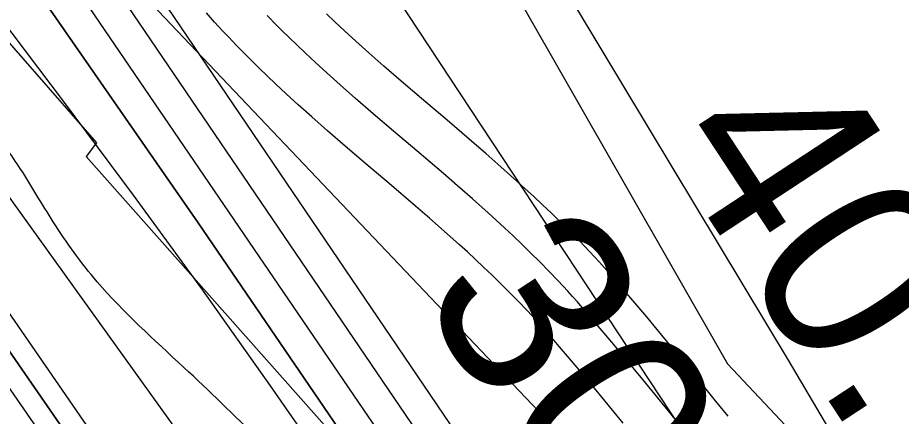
# Model space of a CAD drawing. Extents: x 3279314 to 3317160, y 734079 to 759431.
# Drawn here: x 3309857.7 to 3310166.7, y 749559.9 to 749699.3 of the extents above; entities that cross this region are included whole.
import ezdxf

# ---------------------------------------------------------------- set-up
doc = ezdxf.new("R2010")
doc.units = 0
for name, color, linetype in [('V-RIVR-EDGE', 7, 'Continuous'), ('V-RIVR-RANG', 7, 'Continuous'), ('V-ROAD-CNTR', 7, 'Continuous'), ('V-RRAP-RVMT', 7, 'Continuous'), ('V-SITE-VEGE', 7, 'Continuous'), ('V-TOPO-DPTH', 7, 'Continuous'), ('V-TOPO-MAJR', 7, 'Continuous'), ('V-TOPO-MINR', 7, 'Continuous'), ('V-TOPO-WATR', 7, 'Continuous'), ('V-WETL-SWMP', 7, 'Continuous')]:
    doc.layers.add(name, color=color, linetype=linetype)

msp = doc.modelspace()

# ---------------------------------------------------------------- linework, layer by layer
at = {"layer": 'V-RIVR-EDGE'}
msp.add_spline([(3310321.13, 749040.23), (3310300.43, 749054.71), (3310291.48, 749060.21), (3310284.53, 749069.69), (3310279.08, 749082.15), (3310276.14, 749099.09), (3310273.16, 749101.58), (3310272.66, 749103.08), (3310274.17, 749108.55), (3310272.69, 749114.53), (3310270.22, 749124), (3310267.74, 749126.49), (3310257.78, 749125.02), (3310250.81, 749127.03), (3310248.83, 749130.03), (3310246.36, 749138), (3310246.37, 749142.98), (3310240.9, 749146.48), (3310227.47, 749153.98), (3310224.49, 749156.98), (3310223.53, 749170.92), (3310223.05, 749178.39), (3310221.57, 749182.88), (3310210.16, 749201.33), (3310196.27, 749220.28), (3310184.35, 749234.26), (3310180.89, 749244.22), (3310168.48, 749260.69), (3310132.24, 749302.6), (3310100.95, 749338.04), (3310093.01, 749349.51), (3310080.1, 749360.99), (3310068.19, 749377.95), (3310063.22, 749384.44), (3310063.24, 749392.9), (3310059.28, 749401.38), (3310050.84, 749409.37), (3310038.9, 749415.37), (3310032.93, 749417.88), (3310031.94, 749421.36), (3310031.97, 749431.32), (3310027.51, 749441.79), (3310013.62, 749463.24), (3310002.21, 749480.19), (3309996.75, 749484.69), (3309989.8, 749494.17), (3309966.47, 749525.1), (3309915.81, 749577.01), (3309885.51, 749606.96), (3309870.12, 749627.91), (3309858.72, 749646.37), (3309848.3, 749660.83), (3309832.41, 749680.29), (3309811.56, 749707.23), (3309792.19, 749727.7), (3309770.83, 749747.17), (3309749.97, 749767.14), (3309721.15, 749794.1), (3309694.33, 749821.55), (3309675.95, 749841.02), (3309647.16, 749875.94), (3309632.27, 749893.91), (3309623.81, 749897.91), (3309619.35, 749905.89), (3309612.4, 749914.37), (3309608.42, 749917.87), (3309602.95, 749917.88), (3309597.97, 749917.89), (3309593.49, 749919.4), (3309591.01, 749923.39), (3309589.53, 749928.87), (3309582.58, 749936.85), (3309559.72, 749955.33), (3309517.49, 749996.77), (3309500.12, 750016.73), (3309486.72, 750038.67), (3309451.96, 750074.11), (3309414.2, 750111.55), (3309372.47, 750150), (3309355.08, 750165.97), (3309348.13, 750174.95), (3309345.66, 750180.94), (3309337.24, 750197.39), (3309328.3, 750210.36), (3309324.84, 750220.82), (3309324.86, 750227.79), (3309323.88, 750231.78), (3309308.97, 750246.75), (3309301.02, 750253.25), (3309289.58, 750255.27), (3309275.65, 750261.28), (3309266.21, 750269.27), (3309256.29, 750285.23), (3309242.39, 750304.18), (3309232.48, 750324.13), (3309226.56, 750344.06), (3309225.09, 750354.02), (3309225.1, 750360.49), (3309226.61, 750366.47), (3309226.63, 750374.93), (3309224.66, 750381.91), (3309217.72, 750394.37), (3309214.25, 750402.35), (3309208.81, 750416.8), (3309202.88, 750437.23), (3309195.97, 750461.15), (3309191.05, 750483.07), (3309177.66, 750507.51), (3309165.75, 750523.97), (3309142.39, 750541.95), (3309121.53, 750561.92), (3309087.25, 750593.38), (3309058.44, 750623.32), (3309023.66, 750653.78), (3308984.89, 750682.26), (3308965.52, 750701.73), (3308934.71, 750725.21), (3308916.82, 750741.69), (3308889.5, 750766.65), (3308879.07, 750781.12), (3308861.7, 750803.57), (3308838.86, 750831.51), (3308825.46, 750846.48), (3308814.55, 750864.44), (3308799.66, 750884.89), (3308786.77, 750907.83), (3308769.91, 750936.75), (3308755.5, 750949.23), (3308730.15, 750966.23), (3308702.32, 750989.7), (3308667.03, 751014.68), (3308635.22, 751038.16), (3308607.37, 751054.17), (3308596.45, 751066.15), (3308577.55, 751076.15), (3308544.74, 751098.14), (3308515.42, 751122.12), (3308480.63, 751147.1), (3308431.9, 751178.59), (3308381.19, 751210.58), (3308313.08, 751254.57), (3308298.17, 751264.07), (3308277.31, 751288.02), (3308255.95, 751308.99), (3308247.01, 751317.97), (3308234.57, 751321.99), (3308223.13, 751325), (3308216.67, 751329.5), (3308211.21, 751335.99), (3308207.75, 751346.95), (3308191.84, 751357.45), (3308167.47, 751369.96), (3308143.1, 751381.47), (3308114.75, 751393.99), (3308098.83, 751402), (3308065.53, 751427.97), (3308034.73, 751454.44), (3307987.99, 751482.94), (3307953.18, 751501.95), (3307919.38, 751524.44), (3307889.04, 751538.95), (3307842.78, 751558.49), (3307826.37, 751569.48), (3307807.98, 751583.97), (3307787.11, 751600.95), (3307757.78, 751617.95), (3307730.93, 751635.94), (3307709.54, 751642.47), (3307686.18, 751660.95), (3307647.39, 751683.46), (3307590.22, 751719.45), (3307548.46, 751746.94), (3307501.72, 751774.94), (3307418.18, 751822.45), (3307378.91, 751849.94), (3307352.06, 751864.44), (3307323.22, 751882.44), (3307282.93, 751899.97), (3307232.7, 751923.5), (3307180.99, 751954.99), (3307151.19, 751984.94), (3307118.88, 752007.93), (3307079.59, 752027.95), (3307037.81, 752048.46), (3306959.2, 752074.05), (3306908.45, 752091.61), (3306835.32, 752115.69), (3306813.43, 752124.71), (3306798, 752129.23), (3306775.59, 752128.29), (3306737.24, 752125.39), (3306707.36, 752121.48), (3306675.99, 752124.05), (3306640.67, 752138.08), (3306619.79, 752149.59), (3306586.97, 752168.09), (3306556.14, 752186.09), (3306540.22, 752191.11), (3306530.77, 752196.11), (3306523.31, 752198.12), (3306509.86, 752198.66), (3306494.43, 752199.19), (3306481.99, 752202.21), (3306455.62, 752212.73), (3306426.27, 752223.26), (3306394.43, 752235.79), (3306377.52, 752244.3), (3306357.63, 752254.8), (3306340.22, 752261.82), (3306315.84, 752271.84), (3306291.96, 752278.87), (3306250.66, 752292.41), (3306229.29, 752305.91), (3306214.86, 752312.92), (3306196.46, 752320.43), (3306178.54, 752322.47), (3306158.63, 752327.5), (3306122.35, 752354.48), (3306083.1, 752388.93), (3306035.88, 752426.89), (3305994.62, 752454.38), (3305960.83, 752483.35), (3305942.93, 752491.36), (3305925.51, 752496.38), (3305911.08, 752501.39), (3305890.21, 752519.37), (3305880.28, 752528.36), (3305854.92, 752543.36), (3305817.11, 752558.39), (3305791.24, 752567.92), (3305763.88, 752577.45), (3305740.5, 752586.47), (3305713.14, 752599.98), (3305680.82, 752615.99), (3305651.97, 752630.01), (3305614.66, 752644.04), (3305572.38, 752660.58), (3305548.49, 752666.61), (3305515.65, 752676.65), (3305473.87, 752696.18), (3305452.48, 752705.69), (3305406.24, 752733.19), (3305373.44, 752759.66), (3305338.65, 752786.14), (3305328.71, 752794.13), (3305312.3, 752802.64), (3305286.93, 752813.66), (3305252.11, 752826.69), (3305242.16, 752830.2), (3305208.83, 752844.72), (3305177.02, 752867.21), (3305143.72, 752892.19), (3305118.38, 752915.16), (3305099, 752933.13), (3305078.61, 752943.14), (3305068.68, 752953.62), (3305059.76, 752971.57), (3305047.83, 752980.06), (3305022.47, 752992.58), (3305004.56, 752998.1), (3304987.64, 753004.11), (3304962.77, 753016.13), (3304950.35, 753026.12), (3304927, 753047.59), (3304902.65, 753069.06), (3304884.27, 753085.54), (3304875.32, 753093.03), (3304866.37, 753098.53), (3304851.45, 753104.04), (3304833.04, 753108.07), (3304825.58, 753113.07), (3304814.14, 753120.56), (3304795.25, 753131.07), (3304772.88, 753147.56), (3304761.44, 753154.06), (3304763.94, 753158.04), (3304771.92, 753160.01), (3304783.88, 753164.96), (3304789.87, 753171.91), (3304791.88, 753177.39), (3304788.41, 753185.36), (3304783.94, 753189.36), (3304774.98, 753188.88), (3304768, 753187.9), (3304759.52, 753180.45), (3304750.53, 753171.51), (3304743.06, 753171.03), (3304737.09, 753172.04), (3304729.16, 753187.5), (3304721.73, 753203.95), (3304719.77, 753216.4), (3304715.85, 753239.82), (3304713.88, 753252.27), (3304707.95, 753266.73), (3304696.05, 753288.66), (3304696.05, 753291.15), (3304698.05, 753293.14), (3304721.87, 753260.22), (3304725.85, 753259.21), (3304731.83, 753261.69), (3304735.33, 753264.17), (3304733.35, 753270.15), (3304720.92, 753276.65), (3304713.96, 753281.65), (3304711.48, 753286.14), (3304713.98, 753291.11), (3304717.98, 753296.58), (3304717.99, 753300.56), (3304718.5, 753307.03), (3304717.02, 753313.51), (3304711.57, 753324.98), (3304706.64, 753344.91), (3304708.16, 753355.36), (3304713.67, 753366.3), (3304719.16, 753370.27), (3304720.66, 753373.26), (3304721.2, 753393.17), (3304720.24, 753405.62), (3304722.25, 753412.09), (3304722.76, 753416.07), (3304717.78, 753416.58), (3304715.78, 753414.1), (3304705.78, 753396.7), (3304698.79, 753388.75), (3304690.8, 753382.79), (3304689.3, 753379.81), (3304686.29, 753369.36), (3304679.29, 753358.92), (3304660.84, 753349), (3304644.89, 753343.07), (3304640.41, 753343.08), (3304636.93, 753344.58), (3304631.46, 753345.09), (3304617.01, 753341.14), (3304603.55, 753337.19), (3304582.13, 753334.26), (3304568.69, 753336.28), (3304558.23, 753332.33), (3304554.24, 753329.85), (3304552.23, 753325.37), (3304552.22, 753319.89), (3304556.69, 753317.39), (3304565.16, 753317.37), (3304576.61, 753317.34), (3304598.04, 753325.26), (3304606.01, 753325.24), (3304613.48, 753325.22), (3304648.36, 753335.09), (3304667.78, 753333.55), (3304668.76, 753326.58), (3304665.26, 753321.61), (3304643.84, 753318.67), (3304628.9, 753317.21), (3304618.94, 753317.24), (3304605.48, 753310.3), (3304596.99, 753303.35), (3304588.02, 753300.88), (3304567.61, 753299.44), (3304549.68, 753299.98), (3304541.72, 753301.99), (3304535.25, 753305.49), (3304526.8, 753311.99), (3304519.87, 753327.44), (3304518.9, 753335.41), (3304521.39, 753337.4), (3304525.87, 753336.89), (3304526.84, 753326.93), (3304529.33, 753326.92), (3304534.81, 753329.4), (3304537.33, 753338.35), (3304537.34, 753342.34), (3304537.86, 753354.29), (3304541.37, 753363.24), (3304546.86, 753368.71), (3304559.32, 753371.16), (3304574.27, 753376.6), (3304588.22, 753378.06), (3304594.7, 753384.02), (3304597.71, 753389.99), (3304596.72, 753393.48), (3304592.24, 753395.98), (3304585.76, 753391.02), (3304573.81, 753391.05), (3304554.38, 753389.6), (3304538.93, 753384.66), (3304531.44, 753374.72), (3304526.44, 753364.27), (3304528.89, 753350.82), (3304526.89, 753347.34), (3304520.9, 753341.38), (3304515.92, 753340.9), (3304509.95, 753341.41), (3304494.53, 753349.41), (3304491.56, 753355.9), (3304490.57, 753360.38), (3304490.59, 753365.36), (3304496.09, 753376.8), (3304507.09, 753394.7), (3304515.59, 753407.62), (3304516.11, 753419.07), (3304517.12, 753423.55), (3304526.1, 753431), (3304531.1, 753437.46), (3304532.61, 753445.92), (3304524.17, 753453.41), (3304521.69, 753458.9), (3304530.68, 753468.83), (3304541.15, 753474.28), (3304555.1, 753477.24), (3304557.09, 753479.22), (3304557.1, 753482.71), (3304543.16, 753483.24), (3304520.26, 753482.8), (3304499.35, 753484.84), (3304485.9, 753485.38), (3304474.95, 753484.41), (3304448.54, 753476.5), (3304441.56, 753474.53), (3304417.11, 753455.17), (3304393.67, 753438.3), (3304387.18, 753431.34), (3304378.71, 753431.36), (3304357.3, 753430.92), (3304348.83, 753429.94), (3304343.84, 753425.97), (3304328.37, 753410.58), (3304326.37, 753409.58), (3304314.92, 753410.11), (3304308.96, 753414.61), (3304303.5, 753421.09), (3304279.16, 753448.54), (3304275.21, 753458.51), (3304275.22, 753462.99), (3304280.21, 753469.45), (3304287.22, 753484.87), (3304290.73, 753495.82), (3304296.22, 753498.79), (3304306.68, 753501.26), (3304317.16, 753508.2), (3304337.61, 753522.09), (3304349.57, 753526.54), (3304379.96, 753532.94), (3304408.85, 753538.85), (3304418.82, 753542.31), (3304423.32, 753547.77), (3304423.33, 753551.76), (3304423.33, 753553.75), (3304421.84, 753554.75), (3304418.35, 753551.77), (3304410.38, 753551.79), (3304404.9, 753551.3), (3304391.95, 753548.35), (3304380.99, 753545.89), (3304368.53, 753544.42), (3304359.07, 753542.95), (3304347.6, 753538), (3304334.64, 753532.06), (3304327.66, 753526.6), (3304316.68, 753518.16), (3304306.22, 753513.7), (3304279.82, 753511.28), (3304275.34, 753513.78), (3304273.85, 753513.78), (3304261.39, 753511.33), (3304257.92, 753514.82), (3304257.94, 753522.79), (3304258.95, 753529.76), (3304264.43, 753532.23), (3304275.4, 753536.19), (3304283.38, 753540.65), (3304289.88, 753553.08)], degree=3, dxfattribs=at)
at = {"layer": 'V-ROAD-CNTR'}
for points in [[(3310069.47, 749557.49), (3310063.11, 749565.23), (3310058.32, 749571.01), (3310054.71, 749575.31), (3310049.27, 749581.74), (3310043.79, 749588.12), (3310042.19, 749589.96), (3310040.59, 749591.76), (3310039.02, 749593.49), (3310035.83, 749596.94), (3310032.69, 749600.22), (3310029.6, 749603.36), (3310026.56, 749606.38), (3310023.57, 749609.29), (3310020.64, 749612.08), (3310017.77, 749614.77), (3310014.95, 749617.36), (3310012.22, 749619.85), (3310006.8, 749624.68), (3310001.67, 749629.18), (3309996.82, 749633.37), (3309987.58, 749641.27), (3309979.43, 749648.2), (3309972.27, 749654.33), (3309966.01, 749659.76), (3309960.54, 749664.57), (3309955.78, 749668.84), (3309951.63, 749672.63), (3309948.02, 749676), (3309944.89, 749678.98), (3309942.16, 749681.61), (3309939.79, 749683.94), (3309937.7, 749686.03), (3309934.15, 749689.65), (3309931.49, 749692.43), (3309929.49, 749694.56), (3309926.56, 749697.76), (3309923.68, 749701)], [(3310089.59, 749556.51), (3310081.09, 749566.98), (3310074.68, 749574.79), (3310069.84, 749580.62), (3310066.19, 749584.97), (3310060.68, 749591.47), (3310055.13, 749597.94), (3310053.44, 749599.88), (3310051.76, 749601.77), (3310050.08, 749603.62), (3310046.75, 749607.22), (3310043.46, 749610.66), (3310040.24, 749613.94), (3310037.07, 749617.08), (3310033.97, 749620.1), (3310030.94, 749622.99), (3310027.97, 749625.76), (3310025.08, 749628.43), (3310022.26, 749630.99), (3310016.74, 749635.92), (3310011.52, 749640.49), (3310006.6, 749644.75), (3309997.31, 749652.68), (3309989.17, 749659.61), (3309982.06, 749665.69), (3309975.88, 749671.05), (3309970.51, 749675.78), (3309965.85, 749679.96), (3309961.81, 749683.66), (3309958.3, 749686.92), (3309955.27, 749689.81), (3309952.63, 749692.35), (3309950.35, 749694.6), (3309948.36, 749696.58), (3309944.92, 749700.09)], [(3310089.59, 749556.51), (3310081.09, 749566.98), (3310074.68, 749574.79), (3310069.84, 749580.62), (3310066.19, 749584.97), (3310060.68, 749591.47), (3310055.13, 749597.94), (3310053.44, 749599.88), (3310051.76, 749601.77), (3310050.08, 749603.62), (3310046.75, 749607.22), (3310043.46, 749610.66), (3310040.24, 749613.94), (3310037.07, 749617.08), (3310033.97, 749620.1), (3310030.94, 749622.99), (3310027.97, 749625.76), (3310025.08, 749628.43), (3310022.26, 749630.99), (3310016.74, 749635.92), (3310011.52, 749640.49), (3310006.6, 749644.75), (3309997.31, 749652.68), (3309989.17, 749659.61), (3309982.06, 749665.69), (3309975.88, 749671.05), (3309970.51, 749675.78), (3309965.85, 749679.96), (3309961.81, 749683.66), (3309958.3, 749686.92), (3309955.27, 749689.81), (3309952.63, 749692.35), (3309950.35, 749694.6), (3309948.36, 749696.58), (3309944.92, 749700.09)], [(3310106.1, 749559.92), (3310101.25, 749565.95), (3310092.71, 749576.46), (3310086.24, 749584.34), (3310081.36, 749590.22), (3310077.66, 749594.63), (3310072.1, 749601.21), (3310066.48, 749607.76), (3310064.7, 749609.8), (3310062.92, 749611.79), (3310061.15, 749613.75), (3310057.67, 749617.5), (3310054.24, 749621.09), (3310050.87, 749624.52), (3310047.58, 749627.78), (3310044.37, 749630.91), (3310041.24, 749633.89), (3310038.18, 749636.75), (3310035.2, 749639.49), (3310032.29, 749642.14), (3310026.68, 749647.15), (3310021.37, 749651.8), (3310016.37, 749656.12), (3310007.04, 749664.1), (3309998.91, 749671.02), (3309991.85, 749677.06), (3309985.74, 749682.35), (3309980.47, 749687), (3309975.91, 749691.08), (3309971.98, 749694.68), (3309968.58, 749697.84), (3309965.64, 749700.63)]]:
    msp.add_lwpolyline(points, dxfattribs=at)
at = {"layer": 'V-RRAP-RVMT'}
for p, q in [((3309793.68, 749759.97), (3309885.31, 749655.51)), ((3309885.31, 749655.51), (3309881.67, 749650.75)), ((3309881.67, 749650.75), (3309977.46, 749542.84))]:
    msp.add_line(p, q, dxfattribs=at)
at = {"layer": 'V-SITE-VEGE'}
msp.add_line((3309463.12, 750169.37), (3310044.15, 749557.18), dxfattribs=at)
at = {"layer": 'V-TOPO-DPTH'}
for points in [[(3311067.61, 747327.5), (3310634.85, 748303.26), (3310634.13, 748304.82), (3310633.39, 748306.38), (3310632.61, 748307.91), (3310631.81, 748309.44), (3310290.54, 748939.92), (3310242.67, 749026.57), (3310193.83, 749112.64), (3310143.51, 749197.86), (3310092.21, 749282.52), (3310027.94, 749386.53), (3310007.71, 749418.54), (3309987.04, 749450.24), (3309965.71, 749481.52), (3309943.94, 749512.5), (3309540.64, 750073.97), (3309478.09, 750159.49), (3309414.58, 750244.29), (3309349.63, 750327.99), (3309283.72, 750410.96), (3309177.61, 750542.23), (3309163.88, 750558.88)], [(3311067.61, 747327.5), (3310634.85, 748303.26), (3310634.13, 748304.82), (3310633.39, 748306.38), (3310632.61, 748307.91), (3310631.81, 748309.44), (3310290.54, 748939.92), (3310242.67, 749026.57), (3310193.83, 749112.64), (3310143.51, 749197.86), (3310092.21, 749282.52), (3310027.94, 749386.53), (3310007.71, 749418.54), (3309987.04, 749450.24), (3309965.71, 749481.52), (3309943.94, 749512.5), (3309540.64, 750073.97), (3309478.09, 750159.49), (3309414.58, 750244.29), (3309349.63, 750327.99), (3309283.72, 750410.96), (3309177.61, 750542.23), (3309163.88, 750558.88)], [(3309124.41, 750550.38), (3309349.45, 750270.22), (3309456.19, 750134.35), (3309560.94, 749996.99), (3309662.69, 749857.4), (3309762.45, 749716.32), (3309935.71, 749465.6), (3309947.15, 749448.64), (3309958.32, 749431.51), (3309969.09, 749414.12), (3309979.6, 749396.57), (3310390.28, 748692.15), (3310427.93, 748626.48), (3310464.96, 748560.46), (3310501.02, 748493.91), (3310536.46, 748427.01), (3310572.61, 748357.55), (3310589.28, 748325.02), (3310605.68, 748292.35), (3310621.65, 748259.48), (3310637.35, 748226.47), (3310660.84, 748176.26), (3310687.82, 748117.92), (3310714.45, 748059.43)], [(3309124.41, 750550.38), (3309349.45, 750270.22), (3309456.19, 750134.35), (3309560.94, 749996.99), (3309662.69, 749857.4), (3309762.45, 749716.32), (3309935.71, 749465.6), (3309947.15, 749448.64), (3309958.32, 749431.51), (3309969.09, 749414.12), (3309979.6, 749396.57), (3310390.28, 748692.15), (3310427.93, 748626.48), (3310464.96, 748560.46), (3310501.02, 748493.91), (3310536.46, 748427.01), (3310572.61, 748357.55), (3310589.28, 748325.02), (3310605.68, 748292.35), (3310621.65, 748259.48), (3310637.35, 748226.47), (3310660.84, 748176.26), (3310687.82, 748117.92), (3310714.45, 748059.43)], [(3309814.72, 749778.64), (3309868.17, 749703.41), (3309920.81, 749627.6), (3310013.77, 749491.41), (3310019.24, 749483.2), (3310024.58, 749474.92), (3310029.75, 749466.53), (3310034.8, 749458.06), (3310144.22, 749269.76), (3310203.15, 749166.68), (3310261.1, 749063.06), (3310317.57, 748958.63), (3310373.06, 748853.66), (3310641.19, 748337.65), (3310646.81, 748326.64), (3310652.34, 748315.59), (3310657.72, 748304.46), (3310663.01, 748293.29), (3310843.32, 747905.39)]]:
    msp.add_lwpolyline(points, dxfattribs=at)
at = {"layer": 'V-TOPO-MAJR'}
msp.add_lwpolyline([(3311230.98, 747136.67), (3310767.88, 748221.08), (3310758.92, 748241.82), (3310749.84, 748262.52), (3310740.59, 748283.13), (3310731.23, 748303.7), (3310721.64, 748324.16), (3310711.87, 748344.53), (3310701.82, 748364.76), (3310691.59, 748384.91), (3310690.21, 748387.59), (3310679, 748408.92), (3310667.58, 748430.15), (3310655.85, 748451.2), (3310643.92, 748472.14), (3310078.69, 749447.72), (3310065.27, 749470.33), (3310051.53, 749492.74), (3310037.32, 749514.86), (3310022.79, 749536.78), (3309567.67, 750207.86)], dxfattribs=at)
at = {"layer": 'V-TOPO-MINR'}
for points in [[(3311115.01, 747802.98), (3310810.23, 748392.33), (3310173.75, 749499.97), (3310158.36, 749526.57), (3310142.86, 749553.1), (3310127.21, 749579.54), (3310111.45, 749605.91), (3310011.05, 749772.79), (3309944.59, 749882.3), (3309877.57, 749991.45), (3309809.7, 750100.08), (3309741.26, 750208.37), (3309424.56, 750705.16)], [(3310783.77, 748085.28), (3310692.2, 748282.87), (3310682.21, 748304.06), (3310672.03, 748325.16), (3310661.57, 748346.12), (3310650.93, 748367), (3310536.79, 748587.13), (3310468.01, 748717.5), (3310398, 748847.19), (3310326.15, 748975.86), (3310253.06, 749103.86), (3310049.44, 749454.62), (3310041.59, 749467.8), (3310033.56, 749480.86), (3310025.25, 749493.74), (3310016.74, 749506.51), (3309870.8, 749720.54), (3309788.19, 749839.5), (3309704.23, 749957.49), (3309618.26, 750074.03), (3309530.96, 750189.6), (3309211.56, 750604.96)], [(3310822.37, 748050.92), (3310790.37, 748122.17), (3310757.93, 748193.23), (3310721.35, 748272.42), (3310706.67, 748303.64), (3310691.72, 748334.73), (3310676.35, 748365.61), (3310660.7, 748396.36), (3310614.15, 748486.34), (3310574.48, 748561.69), (3310534.09, 748636.63), (3310492.62, 748710.99), (3310450.44, 748784.96), (3310064.07, 749451.17), (3310053.43, 749469.07), (3310042.54, 749486.8), (3310031.27, 749504.3), (3310019.76, 749521.63), (3309758.4, 749905.94), (3309673.37, 750028.62), (3309586.93, 750150.28), (3309498.37, 750270.41), (3309408.39, 750389.5), (3309247.14, 750599.06)], [(3310714.45, 748059.43), (3310687.82, 748117.92), (3310660.84, 748176.26), (3310637.35, 748226.47), (3310621.65, 748259.48), (3310605.68, 748292.35), (3310589.28, 748325.02), (3310572.61, 748357.55), (3310536.46, 748427.01), (3310501.02, 748493.91), (3310464.96, 748560.46), (3310427.93, 748626.48), (3310390.28, 748692.15), (3309979.6, 749396.57), (3309969.09, 749414.12), (3309958.32, 749431.51), (3309947.15, 749448.64), (3309935.71, 749465.6), (3309762.45, 749716.32), (3309662.69, 749857.4), (3309560.94, 749996.99), (3309456.19, 750134.35), (3309349.45, 750270.22), (3309124.41, 750550.38)], [(3311088.65, 747554.04), (3310744.67, 748339.64), (3310740.84, 748348.19), (3310736.89, 748356.69), (3310732.8, 748365.12), (3310728.6, 748373.5), (3310449.55, 748917.56), (3310395.36, 749021.12), (3310340.05, 749124.07), (3310283.06, 749226.09), (3310224.95, 749327.51), (3310116.23, 749513.69), (3310111.58, 749521.51), (3310106.84, 749529.28), (3310101.98, 749536.97), (3310097.03, 749544.62), (3309972.16, 749734.12), (3309903.26, 749835.42), (3309832.44, 749935.3)], [(3311146.6, 747107.44), (3310682.13, 748167.33), (3310672.27, 748189.62), (3310662.31, 748211.86), (3310652.19, 748234.03), (3310641.96, 748256.15), (3310631.51, 748278.16), (3310620.87, 748300.08), (3310609.94, 748321.86), (3310598.82, 748343.54), (3310594.88, 748351.1), (3310581.46, 748376.39), (3310567.81, 748401.55), (3310553.79, 748426.51), (3310539.54, 748451.34), (3309989.41, 749394.26), (3309977.03, 749414.95), (3309964.34, 749435.44), (3309951.18, 749455.64), (3309937.72, 749475.65), (3309655.36, 749885.28)], [(3310843.32, 747905.39), (3310663.01, 748293.29), (3310657.72, 748304.46), (3310652.34, 748315.59), (3310646.81, 748326.64), (3310641.19, 748337.65), (3310373.06, 748853.66), (3310317.57, 748958.63), (3310261.1, 749063.06), (3310203.15, 749166.68), (3310144.22, 749269.76), (3310034.8, 749458.06), (3310029.75, 749466.53), (3310024.58, 749474.92), (3310019.24, 749483.2), (3310013.77, 749491.41), (3309920.81, 749627.6), (3309868.17, 749703.41), (3309814.72, 749778.64)], [(3310957.51, 747613.68), (3310646.2, 748299.19), (3310643.65, 748304.66), (3310641.04, 748310.09), (3310638.32, 748315.48), (3310635.54, 748320.83), (3310173.19, 749190.32), (3310147.87, 749237.29), (3310122.19, 749284.06), (3310095.98, 749330.54), (3310069.41, 749376.82), (3310020.15, 749461.5), (3310017.91, 749465.26), (3310015.61, 749468.99), (3310013.23, 749472.67), (3310010.8, 749476.32), (3309969.49, 749536.85), (3309946.11, 749570.56), (3309922.42, 749604.04), (3309898.25, 749637.18), (3309873.75, 749670.08), (3309806.79, 749758.68)], [(3310722.55, 748004.18), (3310679.17, 748097.96), (3310615.3, 748234.1), (3310603.19, 748259.51), (3310590.87, 748284.81), (3310578.25, 748309.97), (3310565.43, 748335.02), (3310478.85, 748501.65), (3310421.81, 748609.51), (3310363.74, 748716.81), (3310304.12, 748823.25), (3310243.46, 748929.12), (3309969.79, 749398.88), (3309961.16, 749413.3), (3309952.32, 749427.58), (3309943.14, 749441.65), (3309933.74, 749455.58), (3309792.56, 749659.68)]]:
    msp.add_lwpolyline(points, dxfattribs=at)
at = {"layer": 'V-TOPO-WATR'}
msp.add_lwpolyline([(3311067.61, 747327.5), (3310634.85, 748303.26), (3310634.13, 748304.82), (3310633.39, 748306.38), (3310632.61, 748307.91), (3310631.81, 748309.44), (3310290.54, 748939.92), (3310242.67, 749026.57), (3310193.83, 749112.64), (3310143.51, 749197.86), (3310092.21, 749282.52), (3310027.94, 749386.53), (3310007.71, 749418.54), (3309987.04, 749450.24), (3309965.71, 749481.52), (3309943.94, 749512.5), (3309540.64, 750073.97), (3309478.09, 750159.49), (3309414.58, 750244.29), (3309349.63, 750327.99), (3309283.72, 750410.96), (3309177.61, 750542.23), (3309163.88, 750558.88)], dxfattribs=at)
at = {"layer": 'V-WETL-SWMP'}
for p, q in [((3310001.84, 749760.51), (3310105.93, 749578.22)), ((3310001.84, 749760.51), (3310105.93, 749578.22)), ((3310105.93, 749578.22), (3310327.12, 749343.85)), ((3310105.93, 749578.22), (3310327.12, 749343.85))]:
    msp.add_line(p, q, dxfattribs=at)

# ---------------------------------------------------------------- texts
at = {"layer": 'V-RIVR-RANG'}
for s, p in [('40.2', (3310082.09, 749655.3)), ('30.0', (3309997.07, 749602.58))]:
    msp.add_text(s, height=67, rotation=303.3183, dxfattribs=at).set_placement(p)

doc.saveas('drawing.dxf')
